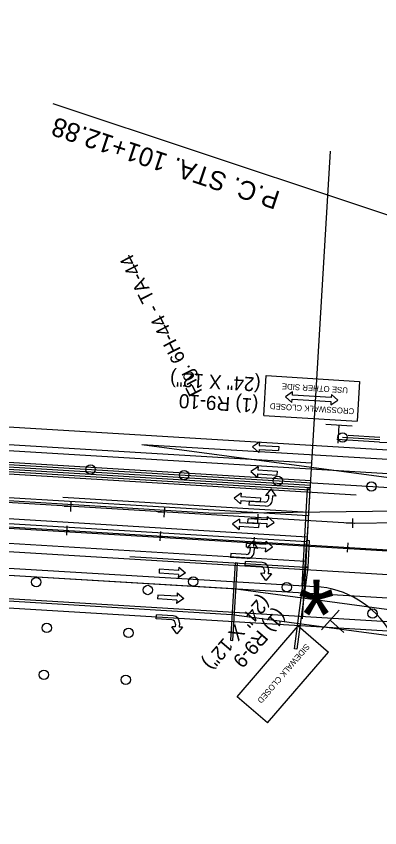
# Model space of a CAD drawing. Extents: x 659657 to 668193, y 633084 to 648639.
# Drawn here: x 661338.5 to 661493.6, y 642355.9 to 642701.7 of the extents above; entities that cross this region are included whole.
import ezdxf

# ---------------------------------------------------------------- set-up
doc = ezdxf.new("R2010")
doc.units = 0
for name, color, linetype in [('R_Border PE', 7, 'Continuous'), ('R_Draft', 7, 'Continuous'), ('R_MOT_Stage 1_Striping', 7, 'Continuous'), ('R_MOT_Stage 2', 7, 'Continuous'), ('R_MOT_Stage 2_Striping', 7, 'Continuous'), ('R_MOT_Stage 3', 7, 'Continuous'), ('R_MOT_Stage 3_Striping', 7, 'Continuous'), ('R_MOT_Stage 4', 7, 'Continuous'), ('R_MOT_Stage 4_Striping', 7, 'Continuous'), ('R_MOT_Stage 4_Striping_PPM', 7, 'Continuous'), ('R_MOT_Stage 5', 7, 'Continuous'), ('R_MOT_Stage 5_Striping', 7, 'Continuous'), ('R_MOT_Stage 5_Striping_PPM', 7, 'Continuous'), ('T_SIGNAL CONTROL CABINET', 7, 'Continuous')]:
    doc.layers.add(name, color=color, linetype=linetype)

msp = doc.modelspace()

# ---------------------------------------------------------------- linework, layer by layer
at = {"layer": 'R_Border PE'}
for p, q in [((661468.76, 642440.17), (661476.29, 642448.52)), ((661432.83, 642411.65), (661458.84, 642441.86)), ((661458.84, 642441.86), (661471.73, 642430.76)), ((661472.63, 642444.21), (661478.33, 642439.07)), ((661445.72, 642400.56), (661471.73, 642430.76)), ((661445.72, 642400.56), (661432.83, 642411.65))]:
    msp.add_line(p, q, dxfattribs=at)
at = {"layer": 'R_Draft'}
for p, q in [((661444.12, 642531.57), (661445.18, 642548.54)), ((661445.18, 642548.54), (661484.97, 642546.05)), ((661484.97, 642546.05), (661483.91, 642529.08)), ((661444.12, 642531.57), (661483.91, 642529.08)), ((661470.61, 642527.88), (661481.83, 642527.17)), ((661476.18, 642527.36), (661475.7, 642519.7))]:
    msp.add_line(p, q, dxfattribs=at)
msp.add_lwpolyline([(661475.72, 642538.11), (661472.94, 642540.54), (661472.86, 642539.14), (661456.34, 642540.17), (661456.43, 642541.57), (661453.37, 642539.51), (661456.15, 642537.08), (661456.23, 642538.49), (661472.75, 642537.45), (661472.66, 642536.05)], close=True, dxfattribs=at)
at = {"layer": 'R_MOT_Stage 1_Striping'}
msp.add_lwpolyline([(661544.08, 642601.2), (661354.33, 642664.39)], dxfattribs=at)
at = {"layer": 'R_MOT_Stage 2'}
for p, q in [((661493.53, 642520.11), (661475.26, 642521.35)), ((661493.66, 642522.11), (661480.15, 642523.03))]:
    msp.add_line(p, q, dxfattribs=at)
for centre in [(661477.71, 642522.19), (661347.08, 642460.52), (661414.01, 642460.79), (661394.61, 642457.18), (661453.94, 642458.38), (661490.51, 642447.12), (661351.54, 642441.02), (661386.47, 642438.91), (661350.33, 642421.05), (661385.27, 642418.95)]:
    msp.add_circle(centre, 2, dxfattribs=at)
msp.add_arc((661496.1, 642558.03), 38, 266.1153, 341.5452, dxfattribs=at)
at = {"layer": 'R_MOT_Stage 2_Striping'}
for p, q in [((661239.53, 642524.92), (661464.48, 642511.34)), ((661259.22, 642513.21), (661463.85, 642500.86)), ((661358.4, 642496.71), (661463.21, 642490.38)), ((661237.48, 642493.49), (661462.58, 642479.9)), ((661236.8, 642483.01), (661461.95, 642469.42)), ((661138.84, 642478.4), (661414.07, 642461.79)), ((661414.07, 642461.79), (661466.19, 642458.64))]:
    msp.add_line(p, q, dxfattribs=at)
msp.add_lwpolyline([(661544.08, 642601.2), (661354.33, 642664.39)], dxfattribs=at)
msp.add_lwpolyline([(661460.47, 642459), (661462.82, 642500.36), (661463.81, 642500.3), (661461.46, 642458.94)], close=True, dxfattribs=at)
msp.add_arc((661463.78, 642418.71), 40, 30.9362, 86.5452, dxfattribs=at)
at = {"layer": 'R_MOT_Stage 3'}
for p, q in [((661239, 642517.44), (661464.03, 642503.85)), ((661238.88, 642515.44), (661463.91, 642501.86))]:
    msp.add_line(p, q, dxfattribs=at)
for centre in [(661370.22, 642508.52), (661410.14, 642506.11), (661450.07, 642503.69), (661490, 642501.28)]:
    msp.add_circle(centre, 2, dxfattribs=at)
at = {"layer": 'R_MOT_Stage 3_Striping'}
for p, q in [((661238.76, 642513.45), (661463.79, 642499.86)), ((661238.09, 642502.47), (661463.12, 642488.88)), ((661262.82, 642489.95), (661462.46, 642477.9)), ((661236.1, 642469.53), (661431.19, 642457.75)), ((661386.93, 642471.44), (661461.8, 642466.92)), ((661235.44, 642458.55), (661430.53, 642446.77)), ((661431.19, 642457.75), (661580.25, 642437.73)), ((661430.53, 642446.77), (661579.59, 642426.75))]:
    msp.add_line(p, q, dxfattribs=at)
for points in [[(661461.84, 642466.92), (661462.49, 642478.4), (661463.49, 642478.34), (661462.84, 642466.86)], [(661431.85, 642468.73), (661429.86, 642435.79), (661430.86, 642435.73), (661432.85, 642468.67)]]:
    msp.add_lwpolyline(points, close=True, dxfattribs=at)
at = {"layer": 'R_MOT_Stage 4'}
for p, q in [((661239, 642517.44), (661464.03, 642503.85)), ((661238.88, 642515.44), (661463.91, 642501.86))]:
    msp.add_line(p, q, dxfattribs=at)
for centre in [(661370.22, 642508.52), (661410.14, 642506.11), (661450.07, 642503.69), (661490, 642501.28)]:
    msp.add_circle(centre, 2, dxfattribs=at)
at = {"layer": 'R_MOT_Stage 4_Striping'}
for p, q in [((661238.76, 642513.45), (661463.79, 642499.86)), ((661238.09, 642502.47), (661463.12, 642488.88)), ((661262.82, 642489.95), (661462.46, 642477.9)), ((661236.1, 642469.53), (661431.19, 642457.75)), ((661386.93, 642471.44), (661461.8, 642466.92)), ((661235.44, 642458.55), (661430.53, 642446.77)), ((661431.19, 642457.75), (661580.25, 642437.73)), ((661430.53, 642446.77), (661579.59, 642426.75))]:
    msp.add_line(p, q, dxfattribs=at)
for points in [[(661461.84, 642466.92), (661462.49, 642478.4), (661463.49, 642478.34), (661462.84, 642466.86)], [(661457.17, 642432.12), (661461.84, 642466.92), (661462.91, 642466.77), (661458.24, 642431.98)]]:
    msp.add_lwpolyline(points, close=True, dxfattribs=at)
at = {"layer": 'R_MOT_Stage 4_Striping_PPM'}
msp.add_arc((660777.38, 642087.58), 954.93, 348.72774, 348.72774, dxfattribs=at)
at = {"layer": 'R_MOT_Stage 5'}
for p, q in [((661361.88, 642494.58), (661361.64, 642490.61)), ((661361.7, 642492.61), (661358.99, 642492.77)), ((661401.63, 642490.2), (661398.91, 642490.36)), ((661401.8, 642492.17), (661401.56, 642488.2)), ((661441.47, 642487.45), (661438.76, 642487.62)), ((661441.65, 642489.42), (661441.41, 642485.45)), ((661482, 642487.65), (661482.03, 642483.68)), ((661360.07, 642480.6), (661360.31, 642484.57)), ((661481.96, 642485.67), (661479.24, 642485.65)), ((661360.24, 642482.57), (661362.95, 642482.41)), ((661399.99, 642478.19), (661400.23, 642482.16)), ((661400.17, 642480.16), (661402.88, 642480)), ((661439.92, 642475.78), (661440.16, 642479.75)), ((661440.1, 642477.75), (661442.81, 642477.58)), ((661479.85, 642473.37), (661480.09, 642477.34)), ((661480.03, 642475.34), (661482.74, 642475.17))]:
    msp.add_line(p, q, dxfattribs=at)
at = {"layer": 'R_MOT_Stage 5_Striping'}
for p, q in [((661239.9, 642532.41), (661819.29, 642497.43)), ((661239.3, 642522.43), (661818.68, 642487.45)), ((661238.7, 642512.45), (661483.58, 642497.66)), ((661237.31, 642489.49), (661781.76, 642456.62)), ((661482.75, 642485.68), (661633.25, 642487.63)), ((661236.71, 642479.51), (661781.16, 642446.64)), ((661236.1, 642469.53), (661780.55, 642436.66)), ((661235.5, 642459.54), (661779.95, 642426.68))]:
    msp.add_line(p, q, dxfattribs=at)
msp.add_lwpolyline([(661213.4, 642502.18), (661237.94, 642500.47), (661482.97, 642485.68)], dxfattribs=at)
at = {"layer": 'R_MOT_Stage 5_Striping_PPM'}
msp.add_arc((660777.38, 642087.58), 954.93, 348.72774, 348.72774, dxfattribs=at)
at = {"layer": 'T_SIGNAL CONTROL CABINET'}
for p, q in [((661472.49, 642644.1), (661460.47, 642444.96)), ((661493.6, 642521.11), (661477.71, 642522.19)), ((661392.07, 642519.22), (661772.52, 642468.24)), ((661392.07, 642519.22), (661781.09, 642495.73)), ((661442.31, 642520.19), (661439.26, 642518.12)), ((661439.26, 642518.12), (661442.04, 642515.7)), ((661442.31, 642520.19), (661442.22, 642518.79)), ((661442.22, 642518.79), (661450.48, 642518.29)), ((661450.48, 642518.29), (661450.38, 642516.61)), ((661239.01, 642516.44), (661497.76, 642500.82)), ((661442.12, 642517.1), (661442.04, 642515.7)), ((661442.12, 642517.1), (661450.38, 642516.61)), ((661441.68, 642509.71), (661438.62, 642507.64)), ((661438.62, 642507.64), (661441.4, 642505.22)), ((661441.68, 642509.71), (661441.59, 642508.31)), ((661441.59, 642508.31), (661449.85, 642507.81)), ((661449.85, 642507.81), (661449.75, 642506.12)), ((661441.49, 642506.62), (661441.4, 642505.22)), ((661441.49, 642506.62), (661449.75, 642506.12)), ((661423.01, 642489.8), (661238, 642500.97)), ((661447.32, 642500.28), (661444.89, 642497.5)), ((661449.39, 642497.22), (661447.32, 642500.28)), ((661434.49, 642498.37), (661431.43, 642496.3)), ((661434.49, 642498.37), (661434.4, 642496.97)), ((661434.4, 642496.97), (661442.66, 642496.47)), ((661446.3, 642497.41), (661444.89, 642497.5)), ((661446.22, 642496.19), (661446.3, 642497.41)), ((661447.87, 642495.53), (661447.98, 642497.31)), ((661449.39, 642497.22), (661447.98, 642497.31)), ((661431.43, 642496.3), (661434.21, 642493.88)), ((661434.3, 642495.29), (661434.21, 642493.88)), ((661434.3, 642495.29), (661442.56, 642494.79)), ((661437.86, 642495.01), (661437.76, 642493.32)), ((661444.9, 642492.89), (661437.76, 642493.32)), ((661444.44, 642494.61), (661437.86, 642495.01)), ((661442.66, 642496.47), (661442.56, 642494.79)), ((661237.34, 642489.99), (661781.79, 642457.12)), ((661573.4, 642491.74), (661423.01, 642489.8)), ((661433.82, 642487.39), (661430.77, 642485.32)), ((661433.82, 642487.39), (661433.74, 642485.99)), ((661437.31, 642485.84), (661437.41, 642487.52)), ((661445.67, 642487.02), (661437.41, 642487.52)), ((661445.67, 642487.02), (661445.76, 642488.43)), ((661448.53, 642486.01), (661445.76, 642488.43)), ((661430.77, 642485.32), (661433.55, 642482.9)), ((661433.64, 642484.31), (661433.55, 642482.9)), ((661433.64, 642484.31), (661441.9, 642483.81)), ((661433.74, 642485.99), (661442, 642485.49)), ((661445.57, 642485.34), (661437.31, 642485.84)), ((661442, 642485.49), (661441.9, 642483.81)), ((661445.48, 642483.94), (661448.53, 642486.01)), ((661445.48, 642483.94), (661445.57, 642485.34)), ((661436.68, 642475.36), (661436.78, 642477.04)), ((661445.04, 642476.54), (661436.78, 642477.04)), ((661439.46, 642477.96), (661437.04, 642475.18)), ((661441.53, 642474.91), (661439.46, 642477.96)), ((661445.04, 642476.54), (661445.12, 642477.95)), ((661447.9, 642475.52), (661445.12, 642477.95)), ((661430.01, 642472.69), (661429.91, 642471.01)), ((661436.59, 642472.29), (661430.01, 642472.69)), ((661444.94, 642474.86), (661436.68, 642475.36)), ((661438.45, 642475.09), (661437.04, 642475.18)), ((661438.37, 642473.88), (661438.45, 642475.09)), ((661440.02, 642473.21), (661440.13, 642474.99)), ((661441.53, 642474.91), (661440.13, 642474.99)), ((661444.85, 642473.45), (661447.9, 642475.52)), ((661444.85, 642473.45), (661444.94, 642474.86)), ((661437.05, 642470.58), (661429.91, 642471.01)), ((661436.21, 642467.62), (661436.31, 642469.31)), ((661443.45, 642468.87), (661436.31, 642469.31)), ((661399.55, 642466.01), (661399.45, 642464.33)), ((661407.81, 642465.52), (661399.55, 642466.01)), ((661407.9, 642466.92), (661407.81, 642465.52)), ((661407.9, 642466.92), (661410.68, 642464.5)), ((661442.78, 642467.22), (661436.21, 642467.62)), ((661444.37, 642465.44), (661444.29, 642464.22)), ((661446.09, 642465.9), (661445.98, 642464.12)), ((661407.71, 642463.83), (661399.45, 642464.33)), ((661410.68, 642464.5), (661407.63, 642462.43)), ((661407.71, 642463.83), (661407.63, 642462.43)), ((661444.96, 642461.25), (661442.89, 642464.31)), ((661444.29, 642464.22), (661442.89, 642464.31)), ((661447.38, 642464.03), (661444.96, 642461.25)), ((661447.38, 642464.03), (661445.98, 642464.12)), ((661235.26, 642455.55), (661550.24, 642436.54)), ((661398.89, 642455.03), (661398.79, 642453.35)), ((661407.15, 642454.54), (661398.89, 642455.03)), ((661407.23, 642455.94), (661407.15, 642454.54)), ((661407.23, 642455.94), (661410.01, 642453.52)), ((661407.05, 642452.85), (661398.79, 642453.35)), ((661410.01, 642453.52), (661406.96, 642451.45)), ((661407.05, 642452.85), (661406.96, 642451.45)), ((661398.27, 642444.87), (661398.38, 642446.55)), ((661404.85, 642444.47), (661398.27, 642444.87)), ((661405.51, 642446.12), (661398.38, 642446.55)), ((661407.03, 642438.5), (661404.96, 642441.55)), ((661406.36, 642441.47), (661404.96, 642441.55)), ((661406.43, 642442.68), (661406.36, 642441.47)), ((661409.45, 642441.28), (661407.03, 642438.5)), ((661408.15, 642443.14), (661408.04, 642441.36)), ((661409.45, 642441.28), (661408.04, 642441.36))]:
    msp.add_line(p, q, dxfattribs=at)
for centre, radius, start, end in [((661444.54, 642496.3), 1.69, 266.5452, 356.5452), ((661445.07, 642495.7), 2.81, 266.5452, 356.5452), ((661436.69, 642473.98), 1.69, 266.5452, 356.5452), ((661437.21, 642473.38), 2.81, 266.5452, 356.5452), ((661443.28, 642466.07), 2.81, 356.5452, 86.5452), ((661442.68, 642465.54), 1.69, 356.5452, 86.5452), ((661405.34, 642443.31), 2.81, 356.5452, 86.5452), ((661404.75, 642442.78), 1.69, 356.5452, 86.5452)]:
    msp.add_arc(centre, radius, start, end, dxfattribs=at)

# ---------------------------------------------------------------- texts
at = {"layer": 'R_Border PE'}
for s, height, p in [('(24" X 12")', 6, (661442.93, 642455.56)), ('(1) R9-9', 6, (661449.75, 642449.69)), ('SIDEWALK CLOSED', 2.5, (661462.05, 642434.47))]:
    msp.add_text(s, height=height, rotation=229.2636, dxfattribs=at).set_placement(p)
at = {"layer": 'R_Draft'}
for s, height, p in [('(24" X 12")', 6, (661442.94, 642547.63)), ('USE OTHER SIDE', 2.5, (661480.08, 642543.48)), ('(1) R9-10', 6, (661441.95, 642538.63)), ('CROSSWALK CLOSED', 2.5, (661482.78, 642534.54))]:
    msp.add_text(s, height=height, rotation=176.4213, dxfattribs=at).set_placement(p)
msp.add_text('*', height=30, dxfattribs=at).set_placement((661458.74, 642431.6))
at = {"layer": 'R_MOT_Stage 1_Striping'}
msp.add_text('P.C. STA. 101+12.88', height=8, rotation=161.58, dxfattribs=at).set_placement((661451.57, 642626.74))
at = {"layer": 'R_MOT_Stage 2_Striping'}
msp.add_text('P.C. STA. 101+12.88', height=8, rotation=161.58, dxfattribs=at).set_placement((661451.57, 642626.74))
at = {"layer": 'T_SIGNAL CONTROL CABINET'}
msp.add_text('Fig. 6H-44 - TA-44', height=6, rotation=117.1027, dxfattribs=at).set_placement((661418.04, 642541.7))

doc.saveas('drawing.dxf')
